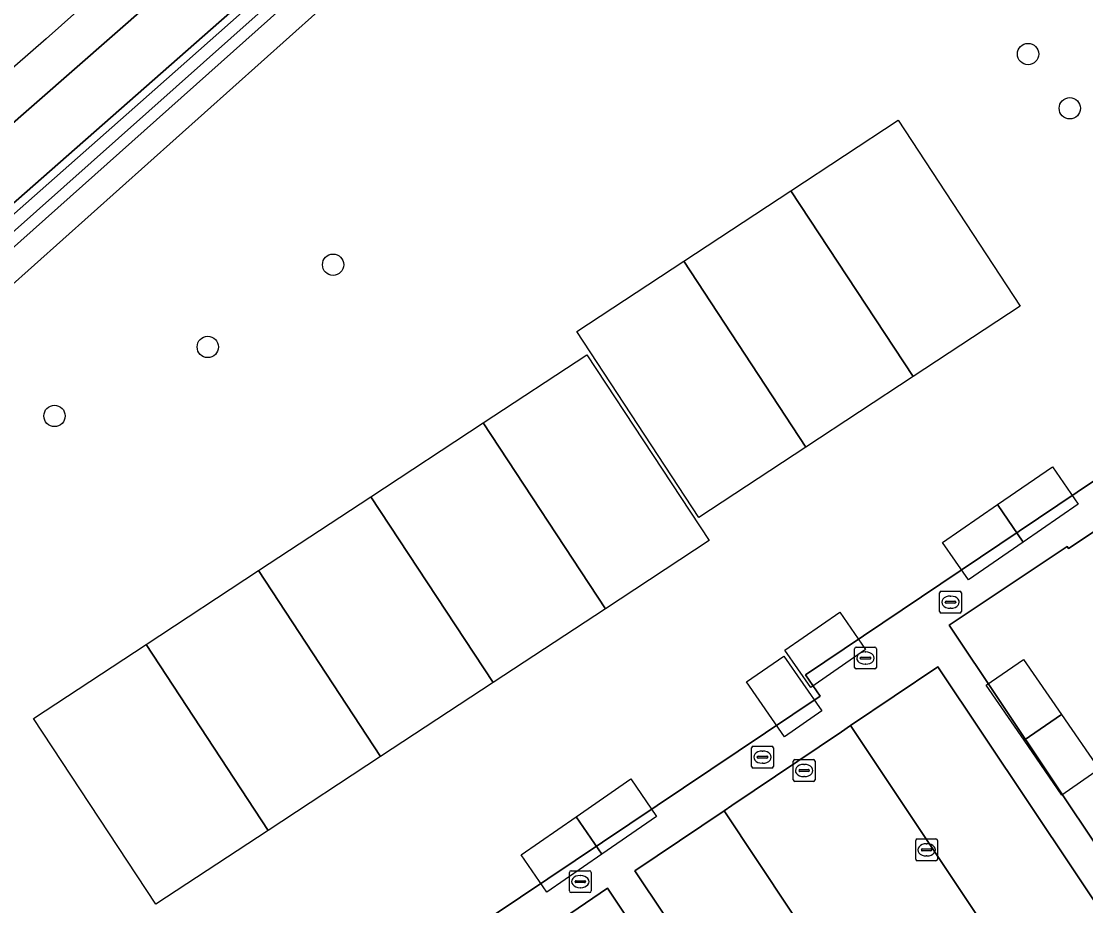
# Model space of a CAD drawing. Extents: x 158352 to 159489, y 383828 to 384603.
# Drawn here: x 158662.55 to 158711.38, y 384448.06 to 384488.62 of the extents above; entities that cross this region are included whole.
import ezdxf

# ---------------------------------------------------------------- set-up
doc = ezdxf.new("R2010")
doc.units = 0
for name, color, linetype in [('IMGEO_Boom', 7, 'Continuous'), ('IMGEO_Groenvoorziening', 7, 'Continuous'), ('IMGEO_Kolk', 7, 'Continuous'), ('IMGEO_Oever', 7, 'Continuous'), ('IMGEO_Pand_vergunning_verleend', 7, 'Continuous'), ('IMGEO_Parkeervlak_halfverhard', 7, 'Continuous'), ('IMGEO_Rijbaan_lokaal_gesloten', 7, 'Continuous'), ('IMGEO_Rijbaan_lokaal_open', 7, 'Continuous'), ('IMGEO_Rioolput', 7, 'Continuous'), ('IMGEO_Voetpad_open', 7, 'Continuous'), ('IMGEO_Waterloop', 7, 'Continuous')]:
    doc.layers.add(name, color=color, linetype=linetype)

msp = doc.modelspace()

# ---------------------------------------------------------------- linework, layer by layer
at = {"layer": 'IMGEO_Boom'}
for centre in [(158708.733, 384487.116), (158710.647, 384484.627), (158676.856, 384477.453), (158671.108, 384473.685), (158664.076, 384470.52)]:
    msp.add_circle(centre, 0.489, dxfattribs=at)
at = {"layer": 'IMGEO_Groenvoorziening'}
for points in [[(158586.743, 384409.217), (158589.784, 384404.616), (158591.395, 384406.019), (158588.153, 384410.759), (158594.203, 384415.929), (158616.878, 384436.328), (158620.74, 384439.534), (158644.66, 384460.924), (158654.046, 384469.314), (158698.254, 384508.831), (158791.916, 384592.555), (158793.559, 384594.024), (158795.466, 384594.855)], [(158791.916, 384592.555), (158698.254, 384508.831), (158654.046, 384469.314), (158644.66, 384460.924), (158620.74, 384439.534), (158623.045, 384436.621), (158652.695, 384398.823)], [(158710.41, 384522.721), (158787.731, 384592.397), (158788.791, 384591.187), (158686.564, 384500), (158643.575, 384461.653), (158591.504, 384416.716), (158591.463, 384416.691)], [(158760.992, 384571.759), (158753.992, 384565.468), (158747.581, 384559.749), (158740.897, 384553.784), (158734.273, 384547.844), (158727.626, 384541.973), (158721.39, 384536.409), (158715.488, 384531.138), (158709.046, 384525.411), (158702.489, 384519.601), (158695.178, 384513.094), (158688.377, 384507.081), (158682.008, 384501.413), (158675.118, 384495.412), (158668.447, 384489.455), (158661.528, 384483.4), (158654.452, 384477.125), (158647.383, 384470.861), (158641.487, 384465.667), (158629.101, 384454.807), (158614.282, 384441.629), (158593.209, 384422.905)], [(158594.552, 384421.503), (158603.276, 384429.405), (158646.38, 384466.382), (158684.587, 384500), (158710.41, 384522.721)], [(158684.802, 384407.456), (158689.013, 384410.253), (158689.789, 384410.772), (158689.811, 384410.787), (158689.79, 384410.818), (158707.147, 384422.39), (158689.44, 384448.855), (158683.678, 384444.938), (158683.717, 384444.879), (158674.059, 384438.419), (158672.954, 384440.071), (158699.203, 384457.673), (158698.528, 384458.648), (158713.644, 384468.804), (158714.729, 384467.19), (158710.592, 384464.443), (158710.528, 384464.538), (158705.114, 384460.923), (158726.385, 384429.098)]]:
    msp.add_lwpolyline(points, dxfattribs=at)
at = {"layer": 'IMGEO_Kolk'}
for p, q in [((158700.772, 384458.988), (158700.772, 384459.84)), ((158700.847, 384459.914), (158701.699, 384459.914)), ((158701.26, 384459.694), (158701.285, 384459.694)), ((158701.773, 384459.84), (158701.773, 384458.988)), ((158701.031, 384459.408), (158701.031, 384459.42)), ((158701.469, 384459.371), (158701.071, 384459.371)), ((158701.074, 384459.457), (158701.472, 384459.457)), ((158701.515, 384459.42), (158701.515, 384459.408)), ((158701.699, 384458.914), (158700.847, 384458.914)), ((158701.283, 384459.134), (158701.258, 384459.134)), ((158703.577, 384450.193), (158703.577, 384451.045)), ((158703.652, 384451.119), (158704.504, 384451.119)), ((158704.065, 384450.899), (158704.09, 384450.899)), ((158704.578, 384451.045), (158704.578, 384450.193)), ((158703.836, 384450.613), (158703.836, 384450.625)), ((158704.274, 384450.576), (158703.876, 384450.576)), ((158703.879, 384450.662), (158704.277, 384450.662)), ((158704.32, 384450.625), (158704.32, 384450.613)), ((158704.504, 384450.119), (158703.652, 384450.119)), ((158704.088, 384450.339), (158704.063, 384450.339)), ((158687.695, 384448.735), (158687.695, 384449.587)), ((158687.77, 384449.661), (158688.622, 384449.661)), ((158688.183, 384449.441), (158688.208, 384449.441)), ((158688.696, 384449.587), (158688.696, 384448.735)), ((158687.954, 384449.155), (158687.954, 384449.167)), ((158688.392, 384449.118), (158687.994, 384449.118)), ((158687.997, 384449.204), (158688.395, 384449.204)), ((158688.438, 384449.167), (158688.438, 384449.155)), ((158688.622, 384448.661), (158687.77, 384448.661)), ((158688.206, 384448.881), (158688.181, 384448.881))]:
    msp.add_line(p, q, dxfattribs=at)
for points in [[(158700.772, 384458.988), (158700.772, 384459.84)], [(158700.847, 384459.914), (158701.699, 384459.914)], [(158701.773, 384459.84), (158701.773, 384458.988)], [(158701.699, 384458.914), (158700.847, 384458.914)], [(158703.577, 384450.193), (158703.577, 384451.045)], [(158703.652, 384451.119), (158704.504, 384451.119)], [(158704.578, 384451.045), (158704.578, 384450.193)], [(158704.504, 384450.119), (158703.652, 384450.119)], [(158687.695, 384448.735), (158687.695, 384449.587)], [(158687.77, 384449.661), (158688.622, 384449.661)], [(158688.696, 384449.587), (158688.696, 384448.735)], [(158688.622, 384448.661), (158687.77, 384448.661)]]:
    msp.add_lwpolyline(points, dxfattribs=at)
for centre, radius, start, end in [((158700.849, 384459.838), 0.0765, 91.552, 178.448), ((158700.849, 384459.838), 0.0765, 91.552, 178.448), ((158701.697, 384459.838), 0.0765, 1.552, 88.448), ((158701.697, 384459.838), 0.0765, 1.552, 88.448), ((158701.071, 384459.417), 0.0403, 85.8775, 175.7526), ((158701.068, 384459.407), 0.0366, 178.938, 274.7102), ((158701.472, 384459.414), 0.043, 264.8664, 352.4533), ((158701.476, 384459.419), 0.0386, 1.7309, 96.639), ((158700.849, 384458.99), 0.0765, 181.552, 268.448), ((158700.849, 384458.99), 0.0765, 181.552, 268.448), ((158701.697, 384458.99), 0.0765, 271.552, 358.448), ((158701.697, 384458.99), 0.0765, 271.552, 358.448), ((158703.654, 384451.043), 0.0765, 91.552, 178.448), ((158703.654, 384451.043), 0.0765, 91.552, 178.448), ((158704.502, 384451.043), 0.0765, 1.552, 88.448), ((158704.502, 384451.043), 0.0765, 1.552, 88.448), ((158703.876, 384450.622), 0.0403, 85.8775, 175.7526), ((158703.873, 384450.612), 0.0366, 178.938, 274.7102), ((158704.277, 384450.619), 0.043, 264.8664, 352.4533), ((158704.281, 384450.624), 0.0386, 1.7309, 96.639), ((158703.654, 384450.195), 0.0765, 181.552, 268.448), ((158703.654, 384450.195), 0.0765, 181.552, 268.448), ((158704.502, 384450.195), 0.0765, 271.552, 358.448), ((158704.502, 384450.195), 0.0765, 271.552, 358.448), ((158687.772, 384449.585), 0.0765, 91.552, 178.448), ((158687.772, 384449.585), 0.0765, 91.552, 178.448), ((158688.62, 384449.585), 0.0765, 1.552, 88.448), ((158688.62, 384449.585), 0.0765, 1.552, 88.448), ((158687.994, 384449.164), 0.0403, 85.8775, 175.7526), ((158687.991, 384449.154), 0.0366, 178.938, 274.7102), ((158688.395, 384449.161), 0.043, 264.8664, 352.4533), ((158688.399, 384449.166), 0.0386, 1.7309, 96.639), ((158687.772, 384448.737), 0.0765, 181.552, 268.448), ((158687.772, 384448.737), 0.0765, 181.552, 268.448), ((158688.62, 384448.737), 0.0765, 271.552, 358.448), ((158688.62, 384448.737), 0.0765, 271.552, 358.448)]:
    msp.add_arc(centre, radius, start, end, dxfattribs=at)
for centre, major_axis, ratio, start_param, end_param in [((158701.259, 384459.414), (-0.387, 0.002), 0.722429, 4.712389, 7.853982), ((158701.284, 384459.414), (-0.39, 0.002), 0.717154, 1.570796, 4.712389), ((158704.064, 384450.619), (-0.387, 0.002), 0.722429, 4.712389, 7.853982), ((158704.089, 384450.619), (-0.39, 0.002), 0.717154, 1.570796, 4.712389), ((158688.182, 384449.161), (-0.387, 0.002), 0.722429, 4.712389, 7.853982), ((158688.207, 384449.161), (-0.39, 0.002), 0.717154, 1.570796, 4.712389)]:
    msp.add_ellipse(centre, major_axis=major_axis, ratio=ratio, start_param=start_param, end_param=end_param, dxfattribs=at)
at = {"layer": 'IMGEO_Oever'}
for points in [[(158788.791, 384591.187), (158787.731, 384592.397), (158710.41, 384522.721), (158684.587, 384500), (158646.38, 384466.382), (158603.276, 384429.405), (158594.552, 384421.503), (158594.705, 384421.344), (158594.273, 384420.995), (158594.14, 384421.13), (158590.547, 384417.875)], [(158591.463, 384416.691), (158591.504, 384416.716), (158643.575, 384461.653), (158686.564, 384500), (158788.791, 384591.187)]]:
    msp.add_lwpolyline(points, dxfattribs=at)
msp.add_lwpolyline([(158668.684, 384485.49), (158685.627, 384500.511), (158695.797, 384509.535), (158704.268, 384516.87), (158707.113, 384519.418), (158720.223, 384530.989), (158730.542, 384540.543), (158738.652, 384547.804), (158749.608, 384557.571), (158756.02, 384563.388), (158774.661, 384580.076), (158787.591, 384591.477), (158787.952, 384591.074), (158745.51, 384553.346), (158724.576, 384534.322), (158697.654, 384510.543), (158655.574, 384473.091), (158631.582, 384452.029), (158592.516, 384418.271), (158592.198, 384418.632), (158606.465, 384431.456), (158631.795, 384453.282), (158649.735, 384468.76)], close=True, dxfattribs=at)
at = {"layer": 'IMGEO_Pand_vergunning_verleend'}
for points in [[(158697.857, 384480.849), (158702.771, 384484.078), (158708.374, 384475.552), (158703.46, 384472.323)], [(158692.943, 384477.62), (158697.857, 384480.849), (158703.46, 384472.323), (158698.545, 384469.093)], [(158688.028, 384474.391), (158692.943, 384477.62), (158698.545, 384469.093), (158693.631, 384465.864)], [(158683.745, 384470.201), (158688.5, 384473.326), (158694.102, 384464.799), (158689.348, 384461.675)], [(158678.589, 384466.813), (158683.745, 384470.201), (158689.348, 384461.675), (158684.192, 384458.287)], [(158707.332, 384466.451), (158709.849, 384468.187), (158711.031, 384466.473), (158708.514, 384464.737)], [(158673.433, 384463.425), (158678.589, 384466.813), (158684.192, 384458.287), (158679.035, 384454.899)], [(158704.814, 384464.715), (158707.332, 384466.451), (158708.514, 384464.737), (158705.996, 384463.001)], [(158668.276, 384460.037), (158673.433, 384463.425), (158679.035, 384454.899), (158673.879, 384451.51)], [(158697.58, 384459.778), (158700.098, 384461.514), (158701.28, 384459.8), (158698.763, 384458.064)], [(158663.12, 384456.649), (158668.276, 384460.037), (158673.879, 384451.51), (158668.723, 384448.122)], [(158695.82, 384458.325), (158697.534, 384459.507), (158699.27, 384456.989), (158697.556, 384455.807)], [(158706.813, 384458.164), (158708.527, 384459.346), (158710.263, 384456.829), (158708.549, 384455.647)], [(158708.549, 384455.647), (158710.263, 384456.829), (158711.999, 384454.312), (158710.285, 384453.13)], [(158687.997, 384452.133), (158690.514, 384453.869), (158691.696, 384452.155), (158689.179, 384450.419)], [(158685.48, 384450.397), (158687.997, 384452.133), (158689.179, 384450.419), (158686.662, 384448.683)]]:
    msp.add_lwpolyline(points, close=True, dxfattribs=at)
at = {"layer": 'IMGEO_Parkeervlak_halfverhard'}
for points in [[(158700.594, 384456.319), (158717.274, 384431.313), (158721.313, 384433.99), (158704.588, 384459.006)], [(158694.79, 384452.415), (158690.692, 384449.658), (158705.972, 384426.832), (158709.996, 384429.54)]]:
    msp.add_lwpolyline(points, close=True, dxfattribs=at)
at = {"layer": 'IMGEO_Rijbaan_lokaal_gesloten'}
for points in [[(158784.518, 384595.476), (158663.699, 384487.819), (158587.308, 384421.188)], [(158593.209, 384422.905), (158614.282, 384441.629), (158629.101, 384454.807), (158641.487, 384465.667), (158647.383, 384470.861), (158654.452, 384477.125), (158661.528, 384483.4), (158668.447, 384489.455), (158675.118, 384495.412), (158682.008, 384501.413), (158688.377, 384507.081), (158695.178, 384513.094), (158702.489, 384519.601), (158709.046, 384525.411), (158715.488, 384531.138), (158721.39, 384536.409), (158727.626, 384541.973), (158734.273, 384547.844), (158740.897, 384553.784), (158747.581, 384559.749), (158753.992, 384565.468), (158760.992, 384571.759)]]:
    msp.add_lwpolyline(points, dxfattribs=at)
at = {"layer": 'IMGEO_Rijbaan_lokaal_open'}
msp.add_lwpolyline([(158720.69, 384425.301), (158719.688, 384426.801), (158716.859, 384431.038), (158717.274, 384431.313), (158700.594, 384456.319), (158700.168, 384456.032), (158695.149, 384452.656), (158694.79, 384452.415), (158709.996, 384429.54), (158710.422, 384429.826), (158710.695, 384429.418)], dxfattribs=at)
at = {"layer": 'IMGEO_Rioolput'}
for p, q in [((158704.675, 384461.549), (158704.675, 384462.401)), ((158704.75, 384462.475), (158705.602, 384462.475)), ((158705.163, 384462.255), (158705.188, 384462.255)), ((158705.676, 384462.401), (158705.676, 384461.549)), ((158704.934, 384461.969), (158704.934, 384461.981)), ((158705.372, 384461.932), (158704.974, 384461.932)), ((158704.977, 384462.018), (158705.375, 384462.018)), ((158705.186, 384461.695), (158705.161, 384461.695)), ((158705.418, 384461.981), (158705.418, 384461.969)), ((158705.602, 384461.475), (158704.75, 384461.475)), ((158696.049, 384454.445), (158696.049, 384455.297)), ((158696.124, 384455.371), (158696.976, 384455.371)), ((158697.05, 384455.297), (158697.05, 384454.445)), ((158696.308, 384454.865), (158696.308, 384454.877)), ((158696.746, 384454.828), (158696.348, 384454.828)), ((158696.351, 384454.914), (158696.749, 384454.914)), ((158696.537, 384455.151), (158696.562, 384455.151)), ((158696.792, 384454.877), (158696.792, 384454.865)), ((158696.976, 384454.371), (158696.124, 384454.371)), ((158696.56, 384454.591), (158696.535, 384454.591)), ((158697.959, 384453.83), (158697.959, 384454.682)), ((158698.034, 384454.756), (158698.886, 384454.756)), ((158698.261, 384454.299), (158698.659, 384454.299)), ((158698.447, 384454.536), (158698.472, 384454.536)), ((158698.96, 384454.682), (158698.96, 384453.83)), ((158698.218, 384454.25), (158698.218, 384454.262)), ((158698.656, 384454.213), (158698.258, 384454.213)), ((158698.47, 384453.976), (158698.445, 384453.976)), ((158698.702, 384454.262), (158698.702, 384454.25)), ((158698.886, 384453.756), (158698.034, 384453.756))]:
    msp.add_line(p, q, dxfattribs=at)
for points in [[(158704.675, 384461.549), (158704.675, 384462.401)], [(158704.75, 384462.475), (158705.602, 384462.475)], [(158705.676, 384462.401), (158705.676, 384461.549)], [(158705.602, 384461.475), (158704.75, 384461.475)], [(158696.049, 384454.445), (158696.049, 384455.297)], [(158696.124, 384455.371), (158696.976, 384455.371)], [(158697.05, 384455.297), (158697.05, 384454.445)], [(158696.976, 384454.371), (158696.124, 384454.371)], [(158697.959, 384453.83), (158697.959, 384454.682)], [(158698.034, 384454.756), (158698.886, 384454.756)], [(158698.96, 384454.682), (158698.96, 384453.83)], [(158698.886, 384453.756), (158698.034, 384453.756)]]:
    msp.add_lwpolyline(points, dxfattribs=at)
for centre, radius, start, end in [((158704.752, 384462.399), 0.0765, 91.552, 178.448), ((158704.752, 384462.399), 0.0765, 91.552, 178.448), ((158705.6, 384462.399), 0.0765, 1.552, 88.448), ((158705.6, 384462.399), 0.0765, 1.552, 88.448), ((158704.974, 384461.978), 0.0403, 85.8775, 175.7526), ((158704.971, 384461.968), 0.0366, 178.938, 274.7102), ((158705.375, 384461.975), 0.043, 264.8664, 352.4533), ((158705.379, 384461.98), 0.0386, 1.7309, 96.639), ((158704.752, 384461.551), 0.0765, 181.552, 268.448), ((158704.752, 384461.551), 0.0765, 181.552, 268.448), ((158705.6, 384461.551), 0.0765, 271.552, 358.448), ((158705.6, 384461.551), 0.0765, 271.552, 358.448), ((158696.126, 384455.295), 0.0765, 91.552, 178.448), ((158696.126, 384455.295), 0.0765, 91.552, 178.448), ((158696.974, 384455.295), 0.0765, 1.552, 88.448), ((158696.974, 384455.295), 0.0765, 1.552, 88.448), ((158696.348, 384454.874), 0.0403, 85.8775, 175.7526), ((158696.345, 384454.864), 0.0366, 178.938, 274.7102), ((158696.749, 384454.871), 0.043, 264.8664, 352.4533), ((158696.753, 384454.876), 0.0386, 1.7309, 96.639), ((158696.126, 384454.447), 0.0765, 181.552, 268.448), ((158696.126, 384454.447), 0.0765, 181.552, 268.448), ((158696.974, 384454.447), 0.0765, 271.552, 358.448), ((158696.974, 384454.447), 0.0765, 271.552, 358.448), ((158698.036, 384454.68), 0.0765, 91.552, 178.448), ((158698.036, 384454.68), 0.0765, 91.552, 178.448), ((158698.258, 384454.259), 0.0403, 85.8775, 175.7526), ((158698.663, 384454.261), 0.0386, 1.7309, 96.639), ((158698.884, 384454.68), 0.0765, 1.552, 88.448), ((158698.884, 384454.68), 0.0765, 1.552, 88.448), ((158698.036, 384453.832), 0.0765, 181.552, 268.448), ((158698.036, 384453.832), 0.0765, 181.552, 268.448), ((158698.255, 384454.249), 0.0366, 178.938, 274.7102), ((158698.659, 384454.256), 0.043, 264.8664, 352.4533), ((158698.884, 384453.832), 0.0765, 271.552, 358.448), ((158698.884, 384453.832), 0.0765, 271.552, 358.448)]:
    msp.add_arc(centre, radius, start, end, dxfattribs=at)
for centre, major_axis, ratio, start_param, end_param in [((158705.162, 384461.975), (-0.387, 0.002), 0.722429, 4.712389, 7.853982), ((158705.187, 384461.975), (-0.39, 0.002), 0.717154, 1.570796, 4.712389), ((158696.536, 384454.871), (-0.387, 0.002), 0.722429, 4.712389, 7.853982), ((158696.561, 384454.871), (-0.39, 0.002), 0.717154, 1.570796, 4.712389), ((158698.446, 384454.256), (-0.387, 0.002), 0.722429, 4.712389, 7.853982), ((158698.471, 384454.256), (-0.39, 0.002), 0.717154, 1.570796, 4.712389)]:
    msp.add_ellipse(centre, major_axis=major_axis, ratio=ratio, start_param=start_param, end_param=end_param, dxfattribs=at)
at = {"layer": 'IMGEO_Voetpad_open'}
for points in [[(158713.644, 384468.804), (158698.528, 384458.648), (158699.203, 384457.673), (158672.954, 384440.071), (158674.059, 384438.419), (158683.717, 384444.879), (158683.678, 384444.938), (158689.44, 384448.855), (158707.147, 384422.39), (158708.39, 384423.219), (158705.972, 384426.832), (158690.692, 384449.658), (158694.79, 384452.415), (158695.149, 384452.656), (158700.168, 384456.032), (158700.594, 384456.319), (158704.588, 384459.006), (158721.313, 384433.99)], [(158726.385, 384429.098), (158705.114, 384460.923), (158710.528, 384464.538), (158710.592, 384464.443), (158714.729, 384467.19)]]:
    msp.add_lwpolyline(points, dxfattribs=at)
at = {"layer": 'IMGEO_Waterloop'}
msp.add_lwpolyline([(158592.198, 384418.632), (158592.516, 384418.271), (158631.582, 384452.029), (158655.574, 384473.091), (158697.654, 384510.543), (158724.576, 384534.322), (158745.51, 384553.346), (158787.952, 384591.074), (158787.591, 384591.477), (158774.661, 384580.076), (158756.02, 384563.388), (158749.608, 384557.571), (158738.652, 384547.804), (158730.542, 384540.543), (158720.223, 384530.989), (158707.113, 384519.418), (158704.268, 384516.87), (158695.797, 384509.535), (158685.627, 384500.511), (158668.684, 384485.49), (158649.735, 384468.76), (158631.795, 384453.282), (158606.465, 384431.456)], close=True, dxfattribs=at)

doc.saveas('drawing.dxf')
